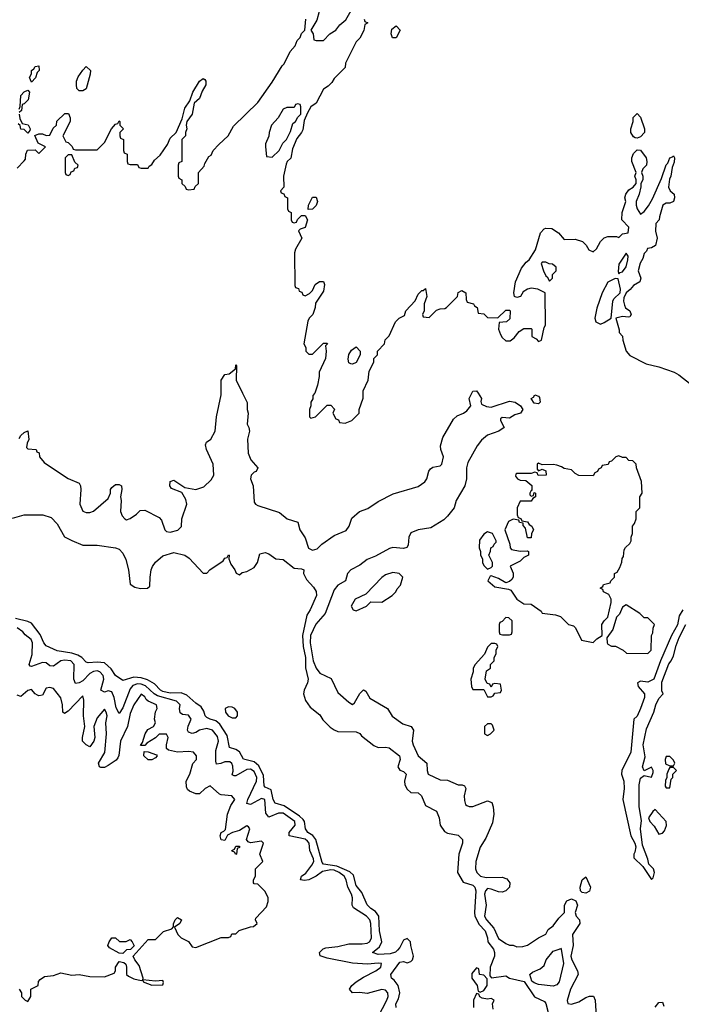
# Model space of a CAD drawing. Header units: inches. Extents: x 2601682 to 2755810, y 449311 to 584050.
# Tile 264 of 505: x 2662325 to 2665953, y 516647 to 522048. Entities that reach past the tile are written whole.
import ezdxf

# ---------------------------------------------------------------- set-up
doc = ezdxf.new("R2010")
doc.units = ezdxf.units.IN
doc.header["$MEASUREMENT"] = 0
doc.layers.add('C6561', color=7, linetype='Continuous')
doc.layers.add('C6562', color=7, linetype='Continuous')

msp = doc.modelspace()

# ---------------------------------------------------------------- linework, layer by layer
at = {"layer": 'C6561', "color": 2}
for points, elevation in [([(2662321.6, 519750), (2662330, 519766.8), (2662350, 519784), (2662370, 519792), (2662374.8, 519745.2), (2662365.4, 519725.4), (2662362, 519702), (2662370, 519694), (2662414, 519690), (2662418, 519678), (2662431.6, 519671.6), (2662434, 519650), (2662459.6, 519619.6), (2662482, 519602), (2662590.7, 519530.7), (2662650, 519504.7), (2662658.8, 519490), (2662660.7, 519470), (2662654.8, 519390), (2662671.1, 519351.1), (2662690, 519344.7), (2662710, 519344.7), (2662730, 519351.3), (2662810, 519422), (2662822, 519450), (2662822, 519470), (2662830, 519482), (2662850, 519498), (2662870, 519498), (2662882, 519490), (2662884.7, 519470), (2662878, 519430), (2662881, 519410), (2662878, 519350), (2662886.4, 519326.4), (2662902, 519310), (2662910, 519304.7), (2662930, 519311.3), (2662964.7, 519335.3), (2662984.7, 519355.3), (2663010, 519358), (2663090, 519318), (2663102, 519302), (2663121, 519250), (2663130, 519241), (2663150, 519236), (2663191.9, 519248.1), (2663212.1, 519267.9), (2663214.5, 519310), (2663240.9, 519390), (2663235.5, 519415.5), (2663214.6, 519454.6), (2663156.4, 519476.4), (2663148, 519490), (2663150, 519514), (2663170, 519522), (2663230, 519482), (2663291.1, 519471.1), (2663334.2, 519485.8), (2663375.3, 519524.7), (2663389.3, 519550), (2663386, 519610), (2663349.2, 519690), (2663344, 519716), (2663348.7, 519731.3), (2663373.6, 519746.4), (2663397.2, 519790), (2663404, 519870), (2663429.2, 519990), (2663429.2, 520000)], 6), ([(2663546.3, 520000), (2663571.6, 519948.4), (2663572, 519910), (2663578, 519890), (2663572, 519830), (2663582, 519810), (2663584.7, 519790), (2663574, 519746), (2663578, 519670), (2663592.8, 519632.8), (2663631, 519590), (2663622, 519570), (2663610, 519565.2), (2663594.8, 519550), (2663590.7, 519530), (2663604.9, 519490), (2663610, 519402), (2663618, 519390), (2663630, 519382.8), (2663750, 519344.7), (2663792, 519310), (2663850.7, 519290.7), (2663860.7, 519250), (2663890, 519206), (2663908.9, 519148.9), (2663930, 519137.1), (2663955.3, 519144.7), (2663981.6, 519170), (2664050, 519217.7), (2664114.3, 519245.7), (2664131.8, 519270), (2664146.8, 519313.2), (2664188.7, 519350), (2664232.9, 519367.1), (2664290, 519404.7), (2664373.6, 519446.4), (2664510, 519487.3), (2664546.3, 519513.7), (2664557.2, 519530), (2664567.8, 519572.2), (2664576.6, 519583.4), (2664590, 519594), (2664630, 519601), (2664639, 519610), (2664649, 519650), (2664634, 519690), (2664632.7, 519710), (2664644.8, 519755.2), (2664703.1, 519856.9), (2664724.4, 519875.6), (2664759, 519890), (2664777, 519903), (2664798, 519930), (2664789.4, 519970), (2664804.6, 520000)], 6), ([(2663942.7, 520000), (2663942, 519998), (2663932.7, 519987.3), (2663931.6, 519968.4), (2663922, 519950), (2663922, 519930), (2663914, 519910), (2663914, 519870), (2663922, 519862), (2663946, 519870), (2664010, 519934), (2664030, 519934), (2664051.6, 519911.6), (2664042, 519890), (2664058, 519858), (2664072.7, 519852.7), (2664078, 519838), (2664110, 519834), (2664146, 519850), (2664186, 519890), (2664186, 519910), (2664207.3, 519972.7), (2664208.1, 520000)], 10), ([(2664838, 520000), (2664858, 519970), (2664854, 519954), (2664858, 519938), (2664885.4, 519925.4), (2664910, 519922), (2665010, 519954.8), (2665042, 519950), (2665070.5, 519930.5), (2665084.7, 519910), (2665071.3, 519890), (2665039.8, 519880.2), (2665010, 519862), (2664970, 519866), (2664962, 519858), (2664962, 519850), (2664982, 519810), (2664952, 519790), (2664890, 519769.3), (2664858, 519742), (2664833.4, 519710), (2664781.4, 519618.6), (2664774.8, 519590), (2664774, 519530), (2664764.9, 519490), (2664718.8, 519410), (2664706.8, 519370), (2664670, 519324), (2664650, 519305.2), (2664579.1, 519260.9), (2664509.1, 519249.1), (2664470, 519232.3), (2664458.4, 519210), (2664454.9, 519165.1), (2664447.5, 519152.5), (2664430, 519147.6), (2664370, 519152.7), (2664353.2, 519146.8), (2664275.2, 519104.8), (2664230, 519086), (2664190, 519055.1), (2664140.7, 519030), (2664122, 519010), (2664110.4, 518969.6), (2664070, 518946), (2664050, 518921.2), (2663999.1, 518790), (2663947.7, 518732.3), (2663919.6, 518670), (2663917.2, 518630), (2663933.1, 518530), (2663950, 518490.6), (2663970, 518462.8), (2664033.2, 518433.2), (2664070, 518358), (2664130, 518304.7), (2664150, 518292), (2664160.4, 518299.6), (2664190, 518352), (2664210, 518371.3), (2664214, 518370), (2664223.6, 518363.6), (2664245.4, 518325.4), (2664342, 518270), (2664367.5, 518227.5), (2664425.7, 518185.7), (2664471, 518170), (2664484.9, 518150), (2664477, 518090), (2664482.6, 518070), (2664510, 518010.6), (2664557.3, 517970), (2664558.8, 517930), (2664564.7, 517910), (2664630, 517878.8), (2664670, 517876), (2664730, 517851.3), (2664751.1, 517851.1), (2664764.7, 517844.7), (2664770.8, 517830), (2664762.8, 517790), (2664764.5, 517764.5), (2664770, 517742), (2664776.9, 517736.9), (2664790, 517731.3), (2664810, 517731), (2664890, 517762), (2664914, 517754), (2664922, 517730), (2664924.7, 517690), (2664917.3, 517642.7), (2664881.4, 517558.6), (2664850.5, 517509.5), (2664825.5, 517430), (2664824.9, 517390), (2664830.7, 517370), (2664851.3, 517350), (2664883.1, 517343.1), (2664970, 517344.2), (2664995.6, 517335.6), (2665012.3, 517312.3), (2665010.3, 517289.7), (2664990.3, 517269.7), (2664970, 517262.4), (2664950, 517264.2), (2664910, 517278.9), (2664890, 517281.6), (2664878.4, 517270), (2664873.7, 517250), (2664882, 517190), (2664873, 517130), (2664883.7, 517110), (2664925.1, 517065.1), (2664950, 517007.3), (2664990, 516981), (2665010, 516972), (2665031.6, 516971.6), (2665050, 516962), (2665083.6, 516963.6), (2665110, 516971.3), (2665170, 517011.3), (2665209.1, 517030.9), (2665222.9, 517057.1), (2665250, 517077.3), (2665281.5, 517118.5), (2665312.7, 517150), (2665311.8, 517190), (2665326, 517214), (2665350, 517224.4), (2665373.9, 517213.9), (2665383.1, 517190), (2665370.4, 517150), (2665377.1, 517130), (2665393.7, 517110), (2665396, 517090), (2665356.1, 517030), (2665359.7, 516970), (2665347.2, 516910), (2665351.8, 516890), (2665384, 516830), (2665386.8, 516810), (2665344.9, 516730), (2665326.8, 516666.8), (2665331.3, 516651.3), (2665350, 516647.3), (2665390, 516660.7), (2665430, 516684), (2665450, 516690.8), (2665470.8, 516690.8), (2665481, 516670), (2665490.6, 516490)], 6), ([(2662285.6, 519314.4), (2662350, 519331), (2662451.1, 519331.1), (2662496.9, 519316.9), (2662530, 519282), (2662570.9, 519210.9), (2662610.9, 519190.9), (2662670, 519166), (2662750, 519166), (2662850.5, 519150.5), (2662870, 519142.8), (2662890, 519121), (2662906.2, 519086.2), (2662922, 519030), (2662931, 518951), (2662955.3, 518935.3), (2662987.5, 518927.5), (2663026, 518930), (2663039, 518941), (2663039.3, 518990), (2663046, 519030), (2663052.5, 519047.5), (2663070, 519071.3), (2663110, 519106), (2663170, 519126), (2663230.7, 519110.7), (2663253.2, 519093.2), (2663330, 519012), (2663350, 519012), (2663368, 519030), (2663440.4, 519079.6), (2663450, 519094), (2663462, 519098), (2663470, 519112), (2663474, 519110), (2663472, 519090), (2663482, 519062), (2663504.7, 519030), (2663511.6, 519011.6), (2663530, 519002), (2663545.2, 519014.8), (2663570, 519021), (2663610, 519042), (2663628.7, 519070), (2663642, 519118), (2663670, 519124.7), (2663690, 519118), (2663730, 519091), (2663770, 519086), (2663830, 519038.8), (2663870, 519036), (2663882, 519030), (2663881, 519010), (2663896.8, 518976.8), (2663935.9, 518935.9), (2663950.4, 518910.4), (2663953, 518890), (2663917.3, 518810), (2663898.4, 518781.6), (2663875.2, 518670), (2663879.6, 518610), (2663892.2, 518550), (2663892.5, 518492.5), (2663907, 518430), (2663903.1, 518410), (2663884.4, 518370), (2663881.6, 518350), (2663892.5, 518312.5), (2663917.5, 518277.5), (2663970, 518234.8), (2663986.6, 518206.6), (2664027.4, 518167.4), (2664050, 518152.7), (2664070, 518144), (2664170, 518142), (2664190, 518132), (2664199.6, 518119.6), (2664265.8, 518065.8), (2664290, 518056.3), (2664330, 518058), (2664350, 518054), (2664406.8, 518010), (2664411.3, 517990), (2664398, 517950), (2664410, 517932), (2664430, 517924.7), (2664444.7, 517910), (2664434.8, 517870), (2664437.3, 517850), (2664450, 517826), (2664470, 517808), (2664510, 517807.3), (2664527.3, 517790), (2664550, 517738), (2664610, 517706), (2664625.5, 517670), (2664630.6, 517630), (2664654.4, 517594.4), (2664670, 517586), (2664730, 517574.9), (2664753, 517550), (2664753, 517530), (2664732.7, 517470), (2664724.7, 517370), (2664755.9, 517315.9), (2664810, 517300.4), (2664820.4, 517290), (2664826.4, 517270), (2664818, 517150), (2664820.3, 517130), (2664844, 517084), (2664876.4, 517050), (2664890, 517012), (2664892.4, 516990), (2664922.4, 516950), (2664928.2, 516930), (2664928, 516910), (2664904.7, 516850), (2664902, 516802), (2664912.7, 516792.7), (2664990, 516802), (2665010.8, 516790.8), (2665091.3, 516771.3), (2665148.5, 516688.5), (2665202, 516662), (2665210.4, 516650.4), (2665222.5, 516602.5)], 2), ([(2665961.6, 518810), (2665942, 518778), (2665931.8, 518728.2), (2665898.4, 518670), (2665839.3, 518530), (2665803, 518430), (2665770, 518414), (2665730, 518419), (2665712, 518410), (2665716, 518390), (2665750.3, 518350.3), (2665750.5, 518330), (2665730, 518268.7), (2665710, 518228), (2665692, 518210), (2665675.3, 518030), (2665627.3, 517930), (2665624, 517910), (2665637.1, 517870), (2665638.7, 517830), (2665632.7, 517770), (2665676.3, 517570), (2665697.3, 517530), (2665702.8, 517510), (2665698.8, 517481.2), (2665692, 517470), (2665692, 517450), (2665742, 517402), (2665790, 517332), (2665799, 517341), (2665805.2, 517370), (2665799.6, 517390), (2665774.9, 517414.9), (2665770, 517442), (2665739.6, 517519.6), (2665729.6, 517610), (2665735.3, 517655.3), (2665720.9, 517730), (2665722.3, 517850), (2665730, 517886.8), (2665750, 517901), (2665790, 517892), (2665798, 517918), (2665799, 517930), (2665790, 517948), (2665750, 517928), (2665739.3, 517950), (2665755.5, 518004.5), (2665743.5, 518070), (2665761.7, 518158.3), (2665802.4, 518250), (2665813, 518290), (2665830, 518324), (2665852.7, 518350), (2665845.7, 518365.7), (2665845.5, 518414.5), (2665884.7, 518515.3), (2665896.9, 518530), (2665910, 518558.8), (2665924.4, 518615.6), (2665941.8, 518658.2), (2665978.3, 518730)], 10), ([(2664389.6, 516630), (2664387.8, 516650), (2664402.4, 516677.6), (2664409.6, 516710), (2664399.3, 516750), (2664378.3, 516778.3), (2664363.7, 516790), (2664359.3, 516810), (2664410, 516878), (2664430, 516881), (2664450, 516874.8), (2664470, 516881), (2664479, 516890), (2664484, 516910), (2664468.9, 516968.9), (2664468, 516990), (2664450, 517008), (2664430, 516998), (2664410, 516958), (2664396.9, 516943.1), (2664386.4, 516933.6), (2664356.1, 516923.9), (2664290, 516920.5), (2664259, 516930), (2664297.6, 516962.4), (2664309.7, 516990), (2664298, 517050), (2664294, 517130), (2664276.2, 517156.2), (2664250, 517172), (2664230, 517192.7), (2664200.8, 517260.8), (2664170, 517299.3), (2664155.2, 517355.2), (2664134.2, 517374.2), (2664064.6, 517404.6), (2663990, 517416.3), (2663983.7, 517423.7), (2663948.5, 517550), (2663931.9, 517571.9), (2663904.5, 517590), (2663898.6, 517598.6), (2663891.8, 517610), (2663886.9, 517650), (2663879.8, 517659.8), (2663859.5, 517679.5), (2663775.7, 517735.7), (2663725.1, 517750), (2663714.7, 517770), (2663703.9, 517823.9), (2663670, 517837.2), (2663664.4, 517844.4), (2663662, 517902), (2663635.5, 517955.5), (2663610, 517976.3), (2663551.5, 517991.5), (2663530, 518032), (2663510, 518044.7), (2663475.1, 518055.1), (2663461.5, 518121.5), (2663422.9, 518182.9), (2663401.1, 518201.1), (2663369, 518210), (2663350, 518220.9), (2663342, 518230), (2663335.1, 518255.1), (2663318.9, 518278.9), (2663290, 518298.4), (2663241.8, 518341.8), (2663210, 518354.7), (2663150, 518353.5), (2663110, 518362.4), (2663096.9, 518370), (2663064, 518404), (2663025.8, 518425.8), (2662990, 518438), (2662950, 518441.7), (2662890, 518422.7), (2662849.7, 518449.7), (2662826.6, 518486.6), (2662790, 518519.6), (2662750, 518524), (2662700.1, 518520.1), (2662690, 518524), (2662665.1, 518550), (2662642.5, 518562.5), (2662610, 518572.6), (2662530, 518585.6), (2662470, 518612.3), (2662456.2, 518630), (2662436.1, 518676.1), (2662390, 518737), (2662370, 518746), (2662302.3, 518762.3)], 2), ([(2664290, 516578.8), (2664338.3, 516670), (2664344.7, 516690), (2664342.9, 516710), (2664330, 516724.5), (2664310, 516727.6), (2664230, 516706.6), (2664190, 516712.3), (2664149.5, 516709.5), (2664134, 516730), (2664146, 516750), (2664169.2, 516770), (2664210, 516796.4), (2664277.2, 516830), (2664305.2, 516850), (2664308, 516870), (2664290, 516872.4), (2664232.5, 516867.5), (2664150, 516872.6), (2664010, 516899.6), (2663973.2, 516913.2), (2663969.2, 516930), (2663989.6, 516950.4), (2664003, 516957), (2664070, 516963.7), (2664130, 516977.6), (2664202, 516978), (2664230, 516982.4), (2664242.7, 516990), (2664254.3, 517010), (2664250.9, 517090), (2664245.1, 517110), (2664226, 517130), (2664155.5, 517175.5), (2664148, 517190), (2664149.6, 517230), (2664144.7, 517250), (2664124, 517290), (2664114.8, 517330), (2664104.7, 517350), (2664076.3, 517370), (2664050, 517381.7), (2664030, 517384.9), (2663984.4, 517375.6), (2663950, 517349.7), (2663910, 517329.7), (2663886, 517326), (2663865.2, 517330), (2663869.5, 517350), (2663893.6, 517366.4), (2663926.3, 517410), (2663937.4, 517430), (2663936.1, 517443.9), (2663916.4, 517490), (2663912, 517530), (2663902.2, 517542.2), (2663890, 517551.8), (2663802.7, 517570), (2663801.6, 517590), (2663835.8, 517630), (2663832.6, 517650), (2663770, 517694.8), (2663744, 517696), (2663690, 517674), (2663674.5, 517694.5), (2663669, 517770), (2663650, 517775.1), (2663590, 517743.6), (2663570, 517748.7), (2663575.1, 517770), (2663623.8, 517870), (2663625.6, 517890), (2663610, 517923.5), (2663590, 517936.4), (2663570, 517935.6), (2663510, 517899.3), (2663500.2, 517900.2), (2663490, 517906), (2663494.5, 517925.5), (2663493.4, 517953.4), (2663488.2, 517968.2), (2663477.3, 517977.3), (2663450, 517977.4), (2663426.8, 517966.8), (2663404.5, 517964.5), (2663400.1, 517980.1), (2663400.7, 518039.3), (2663414.7, 518090), (2663410, 518116), (2663382.7, 518150), (2663350, 518160.5), (2663310, 518149.7), (2663290, 518137.6), (2663270, 518132.3), (2663250, 518139), (2663245.1, 518150), (2663247.9, 518172.1), (2663265.2, 518210), (2663250, 518232.3), (2663216.5, 518236.5), (2663204.8, 518244.8), (2663200.9, 518270), (2663203.7, 518290), (2663185.2, 518310), (2663079.6, 518339.6), (2663061.7, 518350), (2663013.6, 518393.6), (2662990, 518402.6), (2662970, 518404.4), (2662944.8, 518395.2), (2662930, 518377.6), (2662890, 518272.7), (2662870, 518241.2), (2662853, 518273), (2662843.5, 518330), (2662830, 518360.9), (2662810, 518365.6), (2662790, 518358.4), (2662769.7, 518369.7), (2662786, 518430), (2662781.7, 518450), (2662764.5, 518470), (2662750, 518476.4), (2662730, 518473.1), (2662710, 518461), (2662670, 518422), (2662650, 518409.6), (2662630, 518406.6), (2662620.7, 518430), (2662623.6, 518510), (2662605.2, 518530), (2662570, 518535.1), (2662550.8, 518530), (2662510, 518502), (2662490, 518502.7), (2662470, 518519), (2662450, 518522), (2662390, 518499.3), (2662382.5, 518502.5), (2662377.2, 518510), (2662393.6, 518566.4), (2662394.7, 518630), (2662387.6, 518647.6), (2662353.8, 518673.8), (2662341.2, 518690), (2662310, 518711)], 6), ([(2662322, 516730), (2662334, 516710), (2662334, 516690), (2662354, 516670), (2662370, 516662), (2662386, 516690), (2662386, 516730), (2662426, 516750), (2662428.4, 516771.6), (2662436.4, 516783.6), (2662460.4, 516799.6), (2662510, 516804.7), (2662550, 516818.8), (2662610, 516806.8), (2662650, 516810.5), (2662710, 516799.1), (2662790, 516798), (2662842, 516818), (2662849.2, 516830), (2662849.4, 516850.6), (2662870, 516881), (2662896, 516876), (2662906, 516866), (2662910.7, 516850.7), (2662910.8, 516810.8), (2662920.5, 516800.5), (2662950, 516787.3), (2662990, 516778), (2662999.6, 516779.6), (2663002, 516770), (2663050, 516752), (2663110, 516754), (2663114, 516766), (2663110, 516778), (2663070, 516774), (2663000.4, 516780.4), (2663002, 516790), (2662979.5, 516859.5), (2662955.3, 516890), (2662946, 516910), (2663030, 517002), (2663070, 517002), (2663114, 517046), (2663159, 517061), (2663168.7, 517071.3), (2663168.7, 517088.7), (2663178, 517110), (2663190, 517122), (2663212, 517110), (2663202, 517090), (2663174, 517070), (2663192, 517030), (2663210, 517012), (2663250, 516992), (2663270, 516962), (2663290, 516958), (2663430, 517014), (2663470, 517014), (2663482, 517018), (2663487.3, 517032.7), (2663510, 517034), (2663528.4, 517051.6), (2663590, 517072), (2663607.3, 517072.7), (2663626, 517090), (2663618, 517110), (2663620.4, 517119.6), (2663678, 517182), (2663688, 517210), (2663688, 517230), (2663670, 517266), (2663630, 517306), (2663610, 517308), (2663607.3, 517312.7), (2663606, 517330), (2663618, 517350), (2663618, 517390), (2663658, 517430), (2663642, 517470), (2663662, 517530), (2663650, 517542), (2663590, 517533.2), (2663578, 517538), (2663568.7, 517550), (2663586, 517610), (2663580.2, 517620.2), (2663570, 517626), (2663530, 517600.7), (2663492, 517590), (2663464.7, 517575.3), (2663450, 517546), (2663429.1, 517549.1), (2663424, 517570), (2663429, 517590), (2663444, 517596), (2663454, 517606), (2663463.7, 517690), (2663483, 517737), (2663504, 517770), (2663488, 517790), (2663430, 517795.1), (2663420.1, 517800.1), (2663370, 517845.2), (2663342, 517830), (2663310, 517802), (2663290, 517802), (2663255.5, 517815.5), (2663244.8, 517824.8), (2663239.3, 517839.3), (2663237.2, 517870), (2663257.2, 517910), (2663273.2, 517966.8), (2663294, 517990), (2663294, 518010), (2663278, 518030), (2663250, 518034), (2663190, 518029), (2663140.1, 518040.1), (2663129, 518050), (2663129.3, 518070), (2663139.3, 518110), (2663129, 518129), (2663090, 518129.2), (2663070, 518109.2), (2663021, 518079), (2663010, 518066), (2662987.3, 518067.3), (2662998, 518082), (2663013.2, 518130), (2663026.6, 518153.4), (2663058, 518170), (2663068.7, 518190), (2663064, 518210), (2663068.9, 518251.1), (2663078, 518270), (2663075.3, 518290), (2663028.7, 518310), (2663018, 518318), (2663010, 518333.2), (2662990, 518348.7), (2662950, 518289), (2662930, 518242), (2662915.5, 518170), (2662878, 518090), (2662868.1, 518011.9), (2662862, 517998), (2662853.2, 517986.8), (2662810, 517956), (2662790, 517946.6), (2662770, 517945.2), (2662762, 517950), (2662757.2, 517970), (2662791.3, 518028.7), (2662799.7, 518130), (2662796.9, 518190), (2662803.6, 518230), (2662799.5, 518250), (2662790, 518265.2), (2662750, 518218), (2662730.4, 518170), (2662736.4, 518110), (2662730.3, 518089.7), (2662710, 518059), (2662690, 518069.2), (2662669, 518090), (2662669.2, 518110), (2662682.4, 518170), (2662674.7, 518230), (2662676, 518316), (2662670, 518338), (2662590, 518254), (2662570, 518242), (2662562, 518250), (2662559.5, 518290), (2662550, 518328), (2662510, 518379), (2662490, 518385.2), (2662470, 518381.2), (2662450, 518342), (2662430, 518339), (2662422, 518342), (2662409.3, 518349.3), (2662390, 518374), (2662370, 518368.7), (2662330, 518335.3), (2662310, 518342)], 10), ([(2664920.4, 516620.4), (2664918, 516650), (2664926, 516670), (2664910, 516678), (2664890, 516675.3), (2664860.4, 516680.4), (2664847.3, 516687.3), (2664842, 516702), (2664830, 516706), (2664814, 516670), (2664814, 516630)], 2), ([(2665810, 516631), (2665830, 516656.3), (2665850, 516658.8), (2665856.4, 516636.4)], 6)]:
    msp.add_lwpolyline(points, dxfattribs=dict(at, elevation=elevation))
for points, elevation in [([(2665170, 519941.2), (2665145.1, 519945.1), (2665129.4, 519969.4), (2665142, 519978), (2665150, 519990.8), (2665170, 519982), (2665174.8, 519974.8), (2665178.8, 519950)], 6), ([(2665610, 519655.3), (2665594, 519650), (2665570, 519626), (2665558, 519622), (2665551.6, 519608.4), (2665518, 519602), (2665514, 519590), (2665498, 519582), (2665494, 519570), (2665478, 519562), (2665470, 519546), (2665390, 519548), (2665370, 519558), (2665350, 519578), (2665310, 519585.2), (2665295.5, 519595.5), (2665270, 519604), (2665250, 519608.7), (2665190, 519606), (2665170, 519615.3), (2665162, 519610), (2665162, 519582), (2665170, 519574), (2665190, 519582), (2665210, 519574), (2665211, 519549), (2665168, 519548), (2665162, 519562), (2665150, 519566), (2665130, 519558), (2665050, 519558), (2665045.4, 519554.6), (2665043.6, 519543.6), (2665054, 519530), (2665070, 519522), (2665099.6, 519519.6), (2665132.7, 519492.7), (2665134, 519466), (2665130, 519466), (2665122, 519450), (2665122, 519442), (2665130, 519434), (2665142, 519438), (2665146, 519454), (2665154, 519450), (2665154, 519430), (2665138, 519422), (2665130, 519406), (2665070, 519406), (2665052, 519370), (2665052.7, 519332.7), (2665058, 519318), (2665072, 519312), (2665078, 519298), (2665110, 519294), (2665118, 519278), (2665134, 519270), (2665142, 519250), (2665132, 519230), (2665130, 519206), (2665110, 519206), (2665098, 519258), (2665086, 519274), (2665086, 519286), (2665066, 519290), (2665062, 519302), (2665030, 519308), (2665005.4, 519294.6), (2664984.7, 519250), (2665012, 519170), (2665014, 519150), (2665022, 519142), (2665070, 519132), (2665110, 519134), (2665114, 519130), (2665114, 519110), (2665090, 519098), (2665070, 519078), (2665014, 519050), (2665031.1, 519011.1), (2665031.3, 518990), (2665023.6, 518976.4), (2665010, 518966), (2664990, 518958), (2664950, 518982), (2664910, 518998), (2664904.7, 518995.3), (2664892, 518970), (2664930, 518936), (2665004.7, 518924.7), (2665018, 518918), (2665051.3, 518870), (2665078, 518850), (2665090, 518844), (2665130, 518841), (2665183.5, 518803.5), (2665190, 518792), (2665263.6, 518783.6), (2665290, 518774), (2665334, 518730), (2665362, 518722), (2665372, 518712), (2665404.9, 518644.9), (2665470, 518631.3), (2665490, 518651.3), (2665518, 518670), (2665517.2, 518730), (2665529.2, 518750.8), (2665549.1, 518770.9), (2665569, 518850), (2665568.7, 518868.7), (2665555.3, 518895.3), (2665526, 518910), (2665522, 518922), (2665508, 518930), (2665522, 518938), (2665526, 518950), (2665562, 518958), (2665566, 518970), (2665586, 518990), (2665586, 519010), (2665602, 519018), (2665616.4, 519043.6), (2665627.3, 519072.7), (2665628.4, 519091.6), (2665636.4, 519103.6), (2665640.4, 519139.6), (2665647.3, 519152.7), (2665670, 519174), (2665678, 519190), (2665678, 519210), (2665686, 519230), (2665686, 519270), (2665696.4, 519283.6), (2665706, 519310), (2665706, 519350), (2665726, 519370), (2665726, 519430), (2665738, 519450), (2665734.6, 519514.6), (2665708, 519590), (2665706, 519610), (2665687.3, 519627.3), (2665666, 519630), (2665650, 519646), (2665630, 519646)], 10), ([(2664890, 519238), (2664870, 519226), (2664846.4, 519193.6), (2664844.7, 519150), (2664852, 519130), (2664852, 519110), (2664862, 519090), (2664862, 519070), (2664870, 519054), (2664890, 519034), (2664910, 519042), (2664918, 519050), (2664918, 519070), (2664898, 519110), (2664907.3, 519132.7), (2664908.4, 519151.6), (2664922, 519158), (2664926, 519170), (2664938, 519182), (2664938, 519190), (2664918, 519230)], 10), ([(2664370, 519015.3), (2664330, 519002), (2664310, 518988.7), (2664223.6, 518896.4), (2664164.7, 518870), (2664142, 518830), (2664154, 518810), (2664170, 518804.7), (2664226, 518830), (2664250, 518854), (2664310, 518852), (2664368, 518890), (2664388, 518910), (2664394.6, 518925.4), (2664413.6, 518946.4), (2664426, 518990), (2664406, 519010)], 10), ([(2665650, 518838), (2665630, 518826), (2665614, 518786), (2665598, 518770), (2665578, 518702), (2665543.6, 518656.4), (2665546, 518630), (2665550, 518622), (2665570, 518612), (2665591.6, 518611.6), (2665634, 518590), (2665652.7, 518572.7), (2665770, 518572), (2665788, 518590), (2665788.7, 518670), (2665796.4, 518683.6), (2665798, 518710), (2665806, 518730), (2665770, 518766), (2665750, 518766), (2665726, 518790)], 10), ([(2664990, 518768), (2664970, 518746), (2664958, 518742), (2664954, 518730), (2664954, 518690), (2664958, 518678), (2664972.7, 518672.7), (2665010, 518674), (2665022, 518678), (2665026, 518690), (2665026, 518750), (2665007.3, 518767.3)], 10), ([(2664930, 518626), (2664910, 518626), (2664890, 518606), (2664872.7, 518567.3), (2664822, 518510), (2664812, 518490), (2664812, 518470), (2664798, 518430), (2664802, 518390), (2664810, 518374), (2664870, 518374), (2664890, 518334), (2664910, 518334), (2664922, 518338), (2664930, 518354), (2664962, 518358), (2664966, 518370), (2664962, 518402), (2664930, 518406), (2664918, 518402), (2664910, 518386), (2664902, 518402), (2664887.3, 518407.3), (2664878, 518430), (2664884, 518476), (2664906, 518490), (2664906, 518510), (2664926, 518530), (2664926, 518550), (2664938, 518570), (2664938, 518590), (2664946, 518610), (2664942, 518622)], 10), ([(2663470, 518278.4), (2663451, 518270), (2663454, 518250), (2663468.6, 518228.6), (2663490, 518217.3), (2663510, 518218.8), (2663519.3, 518230), (2663519.5, 518250), (2663505.2, 518270), (2663490, 518277.6)], 2), ([(2664910, 518186), (2664890, 518186), (2664874, 518170), (2664874, 518130), (2664890, 518122), (2664906, 518130), (2664926, 518150), (2664918, 518178)], 10), ([(2663030, 517988), (2663006, 518010), (2663007.3, 518032.7), (2663030, 518032), (2663074.8, 518014.8), (2663078, 518010), (2663070, 517998), (2663050, 517988.7)], 10), ([(2665890, 518006), (2665870, 518006), (2665864.7, 517990), (2665866.4, 517966.4), (2665890, 517954), (2665910, 517954), (2665918, 517970), (2665910, 517986)], 10), ([(2665910, 517946), (2665890, 517946), (2665883.6, 517936.4), (2665874, 517910), (2665874, 517890), (2665865.4, 517874.6), (2665863.6, 517843.6), (2665870, 517834), (2665890, 517834), (2665898, 517882), (2665906, 517890), (2665906, 517910), (2665926, 517930)], 10), ([(2665810, 517715.3), (2665796.3, 517703.7), (2665773.4, 517670), (2665780.5, 517650), (2665804.2, 517624.2), (2665830, 517580.7), (2665850, 517586), (2665860.9, 517599.1), (2665871.9, 517628.1), (2665869.3, 517650)], 10), ([(2663510, 517468), (2663502, 517482), (2663490, 517486), (2663488.7, 517491.3), (2663502, 517498), (2663510, 517514), (2663530, 517514), (2663530, 517506), (2663518, 517502), (2663514, 517470)], 10), ([(2665430, 517255.6), (2665410, 517260.7), (2665400.7, 517270), (2665397.6, 517290), (2665409.6, 517330.4), (2665430, 517346), (2665454.9, 517290), (2665450, 517267.3)], 6), ([(2662871.6, 516991.6), (2662908.4, 516991.6), (2662930, 517002), (2662942, 516990), (2662952.7, 516967.3), (2662932.7, 516947.3), (2662910, 516946), (2662890, 516926), (2662870, 516928), (2662816.4, 516956.4), (2662808.7, 516970), (2662815.3, 516990), (2662830, 517011), (2662850, 517011.3)], 10), ([(2665250, 516746.6), (2665170, 516755.1), (2665145.2, 516765.2), (2665133.6, 516773.6), (2665122, 516810), (2665136.5, 516823.5), (2665178.4, 516841.6), (2665201.2, 516858.8), (2665212.3, 516890), (2665250, 516938.8), (2665288.9, 516951.1), (2665290, 516954), (2665294, 516950), (2665307.3, 516870), (2665283, 516770), (2665270, 516752.7)], 2), ([(2664830, 516846), (2664803.6, 516816.4), (2664804.7, 516790), (2664834, 516750), (2664838, 516718), (2664850, 516714), (2664870, 516722), (2664888, 516750), (2664887.3, 516787.3), (2664870, 516806), (2664846, 516810), (2664842, 516842)], 2)]:
    msp.add_lwpolyline(points, close=True, dxfattribs=dict(at, elevation=elevation))
at = {"layer": 'C6562', "color": 2}
for points, elevation in [([(2663966.8, 522093.2), (2663954, 522046), (2663922, 521990), (2663934, 521970), (2663938, 521938), (2663950, 521934), (2663990, 521934), (2664026, 521970), (2664058, 521990), (2664080.9, 522019.1), (2664112.9, 522047.1), (2664149.4, 522110.6)], 10), ([(2662310, 521234), (2662350, 521274), (2662356.4, 521283.6), (2662358, 521310), (2662367.3, 521332.7), (2662410, 521334), (2662430, 521314), (2662466, 521350), (2662426, 521370), (2662407.3, 521412.7), (2662430, 521422), (2662450, 521422), (2662470, 521412), (2662490, 521414), (2662507.3, 521452.7), (2662526, 521470), (2662528.7, 521491.3), (2662572.7, 521532.7), (2662592.7, 521532.7), (2662602, 521510), (2662602, 521490), (2662562, 521410), (2662578, 521378), (2662590, 521374), (2662612, 521352), (2662618, 521338), (2662630, 521334), (2662750, 521334), (2662790, 521374), (2662828, 521450), (2662850, 521474), (2662862, 521478), (2662870, 521494), (2662874, 521490), (2662874, 521470), (2662894, 521450), (2662874, 521430), (2662874, 521410), (2662878, 521398), (2662894, 521390), (2662894, 521330), (2662898, 521318), (2662914, 521310), (2662914, 521270), (2662918, 521258), (2662930, 521254), (2662970, 521254), (2662978, 521238), (2662990, 521234), (2663030, 521234), (2663035.3, 521244.7), (2663050, 521254), (2663063.1, 521276.9), (2663095.5, 521304.5), (2663136, 521364), (2663150, 521398), (2663182, 521430), (2663216.4, 521503.6), (2663230, 521562), (2663257.2, 521602.8), (2663273.2, 521650), (2663310, 521711.3), (2663330, 521724.7), (2663339.8, 521719.8), (2663344.7, 521710), (2663346, 521690), (2663324.5, 521655.5), (2663310, 521615.3), (2663282, 521590), (2663271, 521529), (2663242, 521490), (2663238, 521470), (2663242, 521450), (2663234, 521430), (2663234, 521410), (2663214, 521390), (2663214, 521270), (2663198, 521262), (2663194, 521250), (2663194, 521190), (2663198, 521178), (2663214, 521170), (2663214, 521150), (2663232.7, 521132.7), (2663238, 521118), (2663250, 521114), (2663282, 521118), (2663287.3, 521132.7), (2663306, 521150), (2663306, 521210), (2663336.4, 521243.6), (2663340.4, 521259.6), (2663362, 521298), (2663374.6, 521305.4), (2663386, 521330), (2663416.4, 521363.6), (2663468.4, 521411.6), (2663496.4, 521463.6), (2663630, 521594), (2663710, 521704.7), (2663764.5, 521795.5), (2663774.5, 521805.5), (2663807.2, 521872.8), (2663835.5, 521904.5), (2663846.8, 521933.2), (2663862, 521950), (2663870, 521972), (2663888, 521990), (2663893.2, 522050)], 10), ([(2664214, 522050), (2664218, 522038), (2664234, 522030), (2664218, 522022), (2664211.6, 521988.4), (2664190, 521946), (2664170, 521926), (2664112, 521810), (2664110, 521786), (2664050, 521726), (2664036.9, 521703.1), (2664016.9, 521683.1), (2663990, 521666), (2663951.3, 521590), (2663922, 521570), (2663903.6, 521536.4), (2663884.7, 521495.3), (2663876.8, 521443.2), (2663870.7, 521429.3), (2663843.6, 521396.4), (2663820.7, 521339.3), (2663810.8, 521289.2), (2663792, 521270), (2663785.4, 521254.6), (2663772, 521190), (2663774, 521130), (2663754, 521110), (2663758, 521098), (2663772.7, 521092.7), (2663778, 521078), (2663794, 521070), (2663794, 521010), (2663798, 520998), (2663814, 520990), (2663814, 520950), (2663818, 520938), (2663830, 520934), (2663842, 520938), (2663847.3, 520952.7), (2663870, 520974), (2663890, 520974), (2663902, 520950), (2663890, 520908), (2663862, 520898), (2663854, 520890), (2663871.3, 520850), (2663838, 520790), (2663831.6, 520768.4), (2663834, 520590), (2663838, 520578), (2663852.7, 520572.7), (2663858, 520558), (2663872.7, 520552.7), (2663878, 520538), (2663890, 520534), (2663914.6, 520545.4), (2663930, 520562), (2663945.2, 520594.8), (2663969.1, 520610.9), (2663990, 520612), (2663996, 520596), (2663990, 520558), (2663946.4, 520493.6), (2663944.7, 520470), (2663931.3, 520430), (2663912, 520410), (2663905.4, 520394.6), (2663882, 520270), (2663894, 520250), (2663894, 520230), (2663910, 520214), (2663930, 520214), (2663990, 520274), (2664010, 520274), (2664012, 520270), (2664002, 520258), (2664004.7, 520230), (2664001, 520190), (2663966, 520114), (2663966, 520090), (2663956.9, 520043.1), (2663942.7, 520000)], 10), ([(2662322, 521558), (2662327.3, 521572.7), (2662330, 521632), (2662350, 521652), (2662370, 521662), (2662378, 521650), (2662371.1, 521608.9), (2662350, 521586), (2662338, 521582), (2662334, 521550), (2662322, 521538)], 10), ([(2662322, 521530), (2662325.4, 521505.4), (2662338, 521478), (2662371.1, 521471.1), (2662382, 521450), (2662379.6, 521440.4), (2662370, 521426), (2662350, 521446), (2662330, 521448), (2662327.3, 521467.3), (2662316.4, 521476.4)], 10), ([(2664208.1, 520000), (2664208.4, 520011.6), (2664235.3, 520070), (2664240.4, 520119.6), (2664266, 520170), (2664266, 520190), (2664286, 520210), (2664286, 520230), (2664326, 520270), (2664328.4, 520291.6), (2664350, 520314), (2664386, 520390), (2664406, 520410), (2664434, 520426), (2664442, 520450), (2664494, 520506), (2664510, 520542), (2664530, 520562), (2664538, 520562), (2664550, 520574), (2664558, 520530), (2664542, 520490), (2664542, 520450), (2664534, 520430), (2664538, 520418), (2664570, 520414), (2664610, 520454), (2664630, 520462), (2664656.4, 520463.6), (2664666, 520470), (2664726, 520530), (2664728.9, 520551.1), (2664750, 520562), (2664772, 520550), (2664772.7, 520512.7), (2664778, 520498), (2664814, 520490), (2664818, 520478), (2664834, 520470), (2664838, 520438), (2664870, 520434), (2664890, 520414), (2664947.3, 520412.7), (2664990, 520454), (2665010, 520454), (2665014, 520450), (2665012.7, 520407.3), (2664994, 520390), (2664954, 520386), (2664951.3, 520368.7), (2664951, 520350), (2664961.1, 520321.1), (2664970, 520304.7), (2664990, 520286), (2665014, 520286), (2665036.5, 520303.5), (2665063.1, 520336.9), (2665090, 520354), (2665130, 520354), (2665134, 520350), (2665134, 520310), (2665156.9, 520296.9), (2665170, 520282), (2665186, 520290), (2665200.4, 520359.6), (2665207.3, 520372.7), (2665206, 520550), (2665166, 520570), (2665130, 520575.1), (2665110, 520569.2), (2665085.5, 520554.5), (2665070.5, 520529.5), (2665050, 520524), (2665038, 520530), (2665035.3, 520550), (2665044, 520610), (2665075.6, 520684.4), (2665102, 520718), (2665118, 520730), (2665154, 520786), (2665180.5, 520879.5), (2665200.1, 520899.9), (2665210, 520904), (2665242, 520902), (2665278.8, 520878.8), (2665310, 520842), (2665370, 520844.7), (2665410.9, 520830.9), (2665431.1, 520811.1), (2665445.4, 520785.4), (2665470, 520774), (2665488.4, 520791.6), (2665509.1, 520830.9), (2665530, 520852), (2665550, 520858), (2665598, 520858), (2665610, 520854), (2665630, 520874), (2665662, 520878), (2665666, 520910), (2665626, 520950), (2665628, 520990), (2665648.7, 521050), (2665644, 521070), (2665649.3, 521090.7), (2665665.6, 521114.4), (2665688, 521130), (2665706, 521150), (2665706, 521170), (2665698, 521190), (2665706, 521210), (2665682, 521270), (2665682, 521290), (2665690, 521314), (2665710, 521334), (2665730, 521332), (2665761, 521290), (2665764.7, 521270), (2665762, 521250), (2665742, 521230), (2665734, 521210), (2665742, 521190), (2665742, 521170), (2665731.3, 521148.7), (2665731.3, 521131.3), (2665721, 521090), (2665704.7, 521050), (2665704.7, 521030), (2665710.9, 521010.9), (2665730, 520982), (2665750, 520996), (2665773.8, 521026.2), (2665795.3, 521064.7), (2665843.9, 521176.1), (2665870, 521251.3), (2665878.6, 521261.4), (2665890, 521290.8), (2665904.7, 521295.3), (2665910, 521302), (2665914.8, 521290), (2665913.7, 521266.3), (2665903.5, 521236.5), (2665896, 521190), (2665887.3, 521172.7), (2665882.8, 521130), (2665891.3, 521110), (2665914, 521090), (2665916.3, 521070), (2665910.5, 521050), (2665890, 521041.2), (2665870, 521042), (2665852, 521030), (2665832.7, 520967.3), (2665832, 520950), (2665814, 520930), (2665812, 520888), (2665820.7, 520850), (2665810.6, 520810), (2665790, 520797.2), (2665767.5, 520792.5), (2665762, 520778), (2665750, 520766), (2665742, 520738), (2665727.7, 520712.3), (2665716, 520670), (2665730.7, 520630), (2665726, 520610), (2665690, 520589), (2665673, 520567), (2665651.3, 520550), (2665638, 520522), (2665636, 520504), (2665641.1, 520481.1), (2665647.7, 520467.7), (2665671, 520450), (2665678, 520430), (2665670, 520418), (2665663.6, 520416.4), (2665630, 520419), (2665594, 520410), (2665612.7, 520347.3), (2665612.7, 520332.7), (2665631.1, 520311.1), (2665631.3, 520290), (2665651, 520230), (2665670, 520206), (2665759.8, 520159.8), (2665830, 520142.8), (2665914.4, 520114.4), (2665939.8, 520099.8), (2666007.1, 520047.1)], 10), ([(2663429.2, 520000), (2663429.4, 520070.6), (2663450, 520102), (2663474, 520106), (2663508, 520132), (2663510, 520154), (2663514, 520150), (2663512, 520070), (2663546.3, 520000)], 6), ([(2664804.6, 520000), (2664810, 520010.8), (2664830, 520012), (2664838, 520000)], 6)]:
    msp.add_lwpolyline(points, dxfattribs=dict(at, elevation=elevation))
at = {"layer": 'C6562', "color": 2, "elevation": 10}
for points in [[(2664368.7, 521948.7), (2664362, 521970), (2664364.7, 521995.3), (2664390, 522014), (2664411.3, 521991.3), (2664390, 521948.7)], [(2662390, 521706), (2662378, 521730), (2662389, 521751), (2662389.2, 521770), (2662402, 521778), (2662410, 521792), (2662430, 521794), (2662430.8, 521769.2), (2662421, 521759), (2662410.9, 521729.1)], [(2662650, 521658), (2662638, 521670), (2662635.3, 521690), (2662635.3, 521710), (2662644.7, 521735.3), (2662670, 521772), (2662690, 521792), (2662712, 521770), (2662711.1, 521748.9), (2662690, 521668), (2662670, 521658)], [(2663850, 521586), (2663838, 521582), (2663830, 521566), (2663790, 521566), (2663770, 521558), (2663742, 521510), (2663704.7, 521470), (2663692, 521430), (2663691.6, 521408.4), (2663672.7, 521367.3), (2663672, 521350), (2663678, 521298), (2663710, 521294), (2663748, 521330), (2663768, 521370), (2663788, 521390), (2663810, 521434), (2663822, 521478), (2663838, 521490), (2663850, 521514), (2663866, 521530), (2663866, 521570), (2663862, 521582)], [(2665710, 521398), (2665700.4, 521400.4), (2665690, 521406), (2665675.3, 521430), (2665675.3, 521450), (2665688.7, 521490), (2665689, 521511), (2665710, 521534), (2665730, 521514), (2665751.6, 521448.4), (2665751.6, 521428.4), (2665730, 521406)], [(2662610, 521306), (2662590, 521306), (2662574, 521290), (2662574, 521210), (2662578, 521198), (2662590, 521194), (2662602, 521198), (2662607.3, 521212.7), (2662622, 521218), (2662627.3, 521232.7), (2662642, 521238), (2662646, 521250), (2662627.3, 521267.3)], [(2663907.3, 521007.3), (2663908, 521030), (2663930, 521074), (2663950, 521074), (2663958, 521050), (2663950.9, 521029.1), (2663930, 521008.7)], [(2665650, 520768), (2665610, 520706), (2665606.4, 520666.4), (2665610, 520654), (2665618, 520662), (2665630, 520664.7), (2665650, 520692), (2665659.3, 520730), (2665662, 520750)], [(2665210, 520718), (2665190, 520718), (2665184.7, 520710), (2665198, 520670), (2665210, 520642), (2665218, 520638), (2665230, 520614), (2665246, 520630), (2665246, 520650), (2665266, 520670), (2665266, 520690), (2665247.3, 520707.3), (2665228.4, 520708.4)], [(2665590, 520628), (2665550, 520608), (2665518, 520550), (2665490, 520466), (2665478, 520410), (2665484.7, 520390), (2665510, 520378), (2665530, 520386.8), (2665568, 520410), (2665576.5, 520503.5), (2665582.7, 520517.3), (2665618, 520550), (2665619, 520570), (2665607.3, 520627.3)], [(2664150, 520158), (2664140.4, 520160.4), (2664130, 520166), (2664125.2, 520185.2), (2664129.2, 520210.8), (2664144.7, 520235.3), (2664170, 520254), (2664192, 520230), (2664192, 520210), (2664170, 520168)]]:
    msp.add_lwpolyline(points, close=True, dxfattribs=at)

doc.saveas('drawing.dxf')
